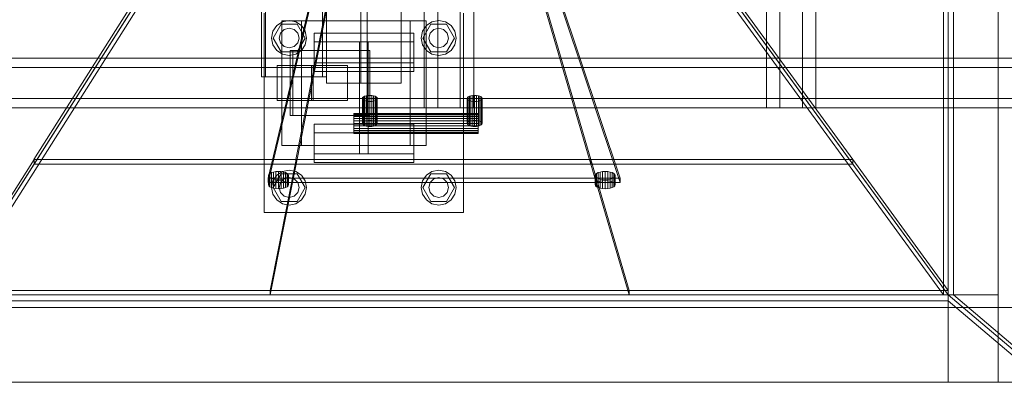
# Model space of a CAD drawing. Header units: millimetres. Extents: x -4738 to 65662, y -68080 to 6847.
# Tile 438 of 656: x 1729 to 2519, y -18672 to -18379. Entities that reach past the tile are written whole.
import ezdxf

# ---------------------------------------------------------------- set-up
doc = ezdxf.new("R2010")
doc.units = ezdxf.units.MM
for name, color, linetype, lineweight in [('superior_C01', 7, 'Continuous', 0), ('superior_tolva', 7, 'Continuous', 0), ('superior_tolva-C01', 7, 'Continuous', 0)]:
    doc.layers.add(name, color=color, linetype=linetype, lineweight=lineweight)

msp = doc.modelspace()

# ---------------------------------------------------------------- linework, layer by layer
at = {"layer": 'superior_C01'}
for p, q in [((2053.856, -17550), (2053.856, -18450)), ((2064.641, -18450), (2064.641, -17550)), ((2082.745, -18450), (2082.745, -17550)), ((2093.53, -17550), (2093.53, -18450)), ((2328.302, -17550), (2328.302, -18450)), ((2339.087, -18450), (2339.087, -17550)), ((2357.191, -18450), (2357.191, -17550)), ((2367.976, -17550), (2367.976, -18450)), ((1923.146, -17575), (1923.146, -18425)), ((1926.382, -18425), (1926.382, -17575)), ((1972.065, -18425), (1972.065, -17575)), ((1975.301, -17575), (1975.301, -18425)), ((1975.375, -17570), (1975.375, -18430)), ((2002.875, -17570), (2002.875, -18430)), ((2007.875, -18430), (2007.875, -17570)), ((2035.375, -18430), (2035.375, -17570)), ((1925.375, -18533.889), (1925.375, -18373.889)), ((2085.375, -18373.889), (2085.375, -18533.889)), ((1932.575, -18393.889), (1938.975, -18382.804)), ((1935.475, -18383.99), (1940.017, -18380.955)), ((1938.975, -18382.804), (1951.775, -18382.804)), ((1939.517, -18480), (1939.517, -18380)), ((1939.517, -18380), (2042.457, -18380)), ((1940.017, -18380.955), (1945.375, -18379.889)), ((1945.375, -18379.889), (1950.732, -18380.955)), ((1950.732, -18380.955), (1955.274, -18383.99)), ((1951.775, -18382.804), (1958.175, -18393.889)), ((1955.375, -18480), (1955.375, -18380)), ((1955.375, -18380), (2055.375, -18380)), ((2042.457, -18380), (2042.457, -18480)), ((2052.575, -18393.889), (2058.975, -18382.804)), ((2055.375, -18380), (2055.375, -18480)), ((2055.475, -18383.99), (2060.017, -18380.955)), ((2058.975, -18382.804), (2071.775, -18382.804)), ((2060.017, -18380.955), (2065.375, -18379.889)), ((2065.375, -18379.889), (2070.732, -18380.955)), ((2070.732, -18380.955), (2075.274, -18383.99)), ((2071.775, -18382.804), (2078.175, -18393.889)), ((1931.375, -18393.889), (1932.44, -18388.531)), ((1932.44, -18388.531), (1935.475, -18383.99)), ((1937.375, -18393.889), (1938.447, -18389.889)), ((1938.447, -18389.889), (1941.375, -18386.961)), ((1941.375, -18386.961), (1945.375, -18385.889)), ((1945.375, -18385.889), (1949.375, -18386.961)), ((1949.375, -18386.961), (1952.303, -18389.889)), ((1952.303, -18389.889), (1953.375, -18393.889)), ((1955.274, -18383.99), (1958.309, -18388.531)), ((1958.309, -18388.531), (1959.375, -18393.889)), ((2045.375, -18390), (1965.375, -18390)), ((1965.375, -18390), (1965.375, -18397)), ((1965.375, -18413.889), (1965.375, -18390)), ((2045.375, -18397), (2045.375, -18390)), ((2045.375, -18390), (2045.375, -18413.889)), ((2051.375, -18393.889), (2052.44, -18388.531)), ((2052.44, -18388.531), (2055.475, -18383.99)), ((2057.375, -18393.889), (2058.447, -18389.889)), ((2058.447, -18389.889), (2061.375, -18386.961)), ((2061.375, -18386.961), (2065.375, -18385.889)), ((2065.375, -18385.889), (2069.375, -18386.961)), ((2069.375, -18386.961), (2072.303, -18389.889)), ((2072.303, -18389.889), (2073.375, -18393.889)), ((2075.274, -18383.99), (2078.309, -18388.531)), ((2078.309, -18388.531), (2079.375, -18393.889)), ((1932.44, -18399.247), (1931.375, -18393.889)), ((1938.975, -18404.974), (1932.575, -18393.889)), ((1938.447, -18397.889), (1937.375, -18393.889)), ((1941.375, -18400.817), (1938.447, -18397.889)), ((1952.303, -18397.889), (1949.375, -18400.817)), ((1958.175, -18393.889), (1951.775, -18404.974)), ((1953.375, -18393.889), (1952.303, -18397.889)), ((1959.375, -18393.889), (1958.309, -18399.247)), ((1965.375, -18397), (2045.375, -18397)), ((1965.375, -18397), (1965.375, -18420.889)), ((2008.875, -18397), (2001.875, -18397)), ((2001.875, -18397), (2001.875, -18463)), ((2001.875, -18420.889), (2001.875, -18397)), ((2008.875, -18463), (2008.875, -18397)), ((2008.875, -18397), (2008.875, -18420.889)), ((2045.375, -18420.889), (2045.375, -18397)), ((2052.44, -18399.247), (2051.375, -18393.889)), ((2058.975, -18404.974), (2052.575, -18393.889)), ((2058.447, -18397.889), (2057.375, -18393.889)), ((2061.375, -18400.817), (2058.447, -18397.889)), ((2072.303, -18397.889), (2069.375, -18400.817)), ((2078.175, -18393.889), (2071.775, -18404.974)), ((2073.375, -18393.889), (2072.303, -18397.889)), ((2079.375, -18393.889), (2078.309, -18399.247)), ((1935.475, -18403.789), (1932.44, -18399.247)), ((1940.017, -18406.823), (1935.475, -18403.789)), ((1951.775, -18404.974), (1938.975, -18404.974)), ((1945.375, -18401.889), (1941.375, -18400.817)), ((1949.375, -18400.817), (1945.375, -18401.889)), ((2007.96, -18404), (1946.33, -18404)), ((1946.33, -18404), (1946.33, -18456)), ((1948.487, -18404), (1946.33, -18404)), ((1948.487, -18456), (1948.487, -18404)), ((1948.487, -18404), (2010.117, -18404)), ((1955.274, -18403.789), (1950.732, -18406.823)), ((1958.309, -18399.247), (1955.274, -18403.789)), ((2007.96, -18456), (2007.96, -18404)), ((2007.96, -18404), (2010.117, -18404)), ((2010.117, -18404), (2010.117, -18456)), ((2055.475, -18403.789), (2052.44, -18399.247)), ((2060.017, -18406.823), (2055.475, -18403.789)), ((2071.775, -18404.974), (2058.975, -18404.974)), ((2065.375, -18401.889), (2061.375, -18400.817)), ((2069.375, -18400.817), (2065.375, -18401.889)), ((2075.274, -18403.789), (2070.732, -18406.823)), ((2078.309, -18399.247), (2075.274, -18403.789)), ((2594.793, -18410), (1439.231, -18410)), ((1450.016, -18410), (2605.578, -18410)), ((2674.184, -18410), (1484.651, -18410)), ((1493.03, -18410), (2682.563, -18410)), ((1945.375, -18407.889), (1940.017, -18406.823)), ((1950.732, -18406.823), (1945.375, -18407.889)), ((1965.375, -18420.889), (1965.375, -18413.889)), ((1965.375, -18413.889), (2045.375, -18413.889)), ((2045.375, -18413.889), (2045.375, -18420.889)), ((2065.375, -18407.889), (2060.017, -18406.823)), ((2070.732, -18406.823), (2065.375, -18407.889)), ((2594.223, -18417.5), (1482.878, -18417.5)), ((1494.804, -18417.5), (2606.148, -18417.5)), ((1964.746, -18416), (1935.857, -18416)), ((1935.857, -18416), (1935.857, -18444)), ((1963.24, -18416), (1935.857, -18416)), ((1963.24, -18444), (1963.24, -18416)), ((1963.24, -18416), (1992.129, -18416)), ((1964.746, -18444), (1964.746, -18416)), ((1964.746, -18416), (1992.129, -18416)), ((2045.375, -18420.889), (1965.375, -18420.889)), ((1992.129, -18416), (1992.129, -18444)), ((2001.875, -18486.889), (2001.875, -18420.889)), ((2001.875, -18420.889), (2008.875, -18420.889)), ((2008.875, -18420.889), (2008.875, -18486.889)), ((1923.146, -18425), (1972.065, -18425)), ((1923.146, -18425), (1926.382, -18425)), ((1975.301, -18425), (1926.382, -18425)), ((1975.301, -18425), (1972.065, -18425)), ((2035.375, -18430), (1975.375, -18430)), ((2007.875, -18430), (2002.875, -18430)), ((1482.878, -18442.5), (2594.223, -18442.5)), ((1494.804, -18442.5), (2606.148, -18442.5)), ((1935.857, -18444), (1964.746, -18444)), ((1935.857, -18444), (1963.24, -18444)), ((1992.129, -18444), (1963.24, -18444)), ((1992.129, -18444), (1964.746, -18444)), ((1439.231, -18450), (2594.793, -18450)), ((1450.016, -18450), (2605.578, -18450)), ((1484.651, -18450), (2674.184, -18450)), ((1493.03, -18450), (2682.563, -18450)), ((2053.856, -18450), (2082.745, -18450)), ((2053.856, -18450), (2064.641, -18450)), ((2093.53, -18450), (2064.641, -18450)), ((2093.53, -18450), (2082.745, -18450)), ((2328.302, -18450), (2357.191, -18450)), ((2328.302, -18450), (2339.087, -18450)), ((2367.976, -18450), (2339.087, -18450)), ((2367.976, -18450), (2357.191, -18450)), ((1946.33, -18456), (2007.96, -18456)), ((1946.33, -18456), (1948.487, -18456)), ((2010.117, -18456), (1948.487, -18456)), ((2010.117, -18456), (2007.96, -18456)), ((2045.375, -18463), (1965.375, -18463)), ((1965.375, -18463), (1965.375, -18470)), ((1965.375, -18486.889), (1965.375, -18463)), ((1965.375, -18470), (2045.375, -18470)), ((1965.375, -18470), (1965.375, -18493.889)), ((2001.875, -18463), (2008.875, -18463)), ((2001.875, -18463), (2001.875, -18486.889)), ((2008.875, -18486.889), (2008.875, -18463)), ((2045.375, -18470), (2045.375, -18463)), ((2045.375, -18463), (2045.375, -18486.889)), ((2045.375, -18493.889), (2045.375, -18470)), ((2042.457, -18480), (1939.517, -18480)), ((2055.375, -18480), (1955.375, -18480)), ((1965.375, -18493.889), (1965.375, -18486.889)), ((1965.375, -18486.889), (2045.375, -18486.889)), ((2008.875, -18486.889), (2001.875, -18486.889)), ((2045.375, -18486.889), (2045.375, -18493.889)), ((1935.475, -18503.99), (1940.017, -18500.955)), ((1940.017, -18500.955), (1945.375, -18499.889)), ((1945.375, -18499.889), (1950.732, -18500.955)), ((1950.732, -18500.955), (1955.274, -18503.99)), ((2045.375, -18493.889), (1965.375, -18493.889)), ((2055.475, -18503.99), (2060.017, -18500.955)), ((2060.017, -18500.955), (2065.375, -18499.889)), ((2065.375, -18499.889), (2070.732, -18500.955)), ((2070.732, -18500.955), (2075.274, -18503.99)), ((1931.375, -18513.889), (1932.44, -18508.531)), ((1932.44, -18508.531), (1935.475, -18503.99)), ((1932.575, -18513.889), (1938.975, -18502.804)), ((1938.447, -18509.889), (1941.375, -18506.961)), ((1938.975, -18502.804), (1951.775, -18502.804)), ((1941.375, -18506.961), (1945.375, -18505.889)), ((1945.375, -18505.889), (1949.375, -18506.961)), ((1949.375, -18506.961), (1952.303, -18509.889)), ((1951.775, -18502.804), (1958.175, -18513.889)), ((1955.274, -18503.99), (1958.309, -18508.531)), ((1958.309, -18508.531), (1959.375, -18513.889)), ((2051.375, -18513.889), (2052.44, -18508.531)), ((2052.44, -18508.531), (2055.475, -18503.99)), ((2052.575, -18513.889), (2058.975, -18502.804)), ((2058.447, -18509.889), (2061.375, -18506.961)), ((2058.975, -18502.804), (2071.775, -18502.804)), ((2061.375, -18506.961), (2065.375, -18505.889)), ((2065.375, -18505.889), (2069.375, -18506.961)), ((2069.375, -18506.961), (2072.303, -18509.889)), ((2071.775, -18502.804), (2078.175, -18513.889)), ((2075.274, -18503.99), (2078.309, -18508.531)), ((2078.309, -18508.531), (2079.375, -18513.889)), ((1932.44, -18519.247), (1931.375, -18513.889)), ((1938.975, -18524.974), (1932.575, -18513.889)), ((1937.375, -18513.889), (1938.447, -18509.889)), ((1938.447, -18517.889), (1937.375, -18513.889)), ((1958.175, -18513.889), (1951.775, -18524.974)), ((1952.303, -18509.889), (1953.375, -18513.889)), ((1953.375, -18513.889), (1952.303, -18517.889)), ((1959.375, -18513.889), (1958.309, -18519.247)), ((2052.44, -18519.247), (2051.375, -18513.889)), ((2058.975, -18524.974), (2052.575, -18513.889)), ((2057.375, -18513.889), (2058.447, -18509.889)), ((2058.447, -18517.889), (2057.375, -18513.889)), ((2078.175, -18513.889), (2071.775, -18524.974)), ((2072.303, -18509.889), (2073.375, -18513.889)), ((2073.375, -18513.889), (2072.303, -18517.889)), ((2079.375, -18513.889), (2078.309, -18519.247)), ((1935.475, -18523.789), (1932.44, -18519.247)), ((1940.017, -18526.823), (1935.475, -18523.789)), ((1941.375, -18520.817), (1938.447, -18517.889)), ((1951.775, -18524.974), (1938.975, -18524.974)), ((1945.375, -18521.889), (1941.375, -18520.817)), ((1949.375, -18520.817), (1945.375, -18521.889)), ((1952.303, -18517.889), (1949.375, -18520.817)), ((1955.274, -18523.789), (1950.732, -18526.823)), ((1958.309, -18519.247), (1955.274, -18523.789)), ((2055.475, -18523.789), (2052.44, -18519.247)), ((2060.017, -18526.823), (2055.475, -18523.789)), ((2061.375, -18520.817), (2058.447, -18517.889)), ((2071.775, -18524.974), (2058.975, -18524.974)), ((2065.375, -18521.889), (2061.375, -18520.817)), ((2069.375, -18520.817), (2065.375, -18521.889)), ((2072.303, -18517.889), (2069.375, -18520.817)), ((2075.274, -18523.789), (2070.732, -18526.823)), ((2078.309, -18519.247), (2075.274, -18523.789)), ((1945.375, -18527.889), (1940.017, -18526.823)), ((1950.732, -18526.823), (1945.375, -18527.889)), ((2065.375, -18527.889), (2060.017, -18526.823)), ((2070.732, -18526.823), (2065.375, -18527.889)), ((2085.375, -18533.889), (1925.375, -18533.889))]:
    msp.add_line(p, q, dxfattribs=at)
at = {"layer": 'superior_tolva'}
for p, q in [((2474.2, -18670), (2474.2, -17330)), ((2514.2, -17330), (2514.2, -18670)), ((2474.2, -17400), (2474.2, -18600)), ((2478.335, -18600), (2478.335, -17400)), ((1634.2, -18600), (2514.2, -18600)), ((2474.2, -18600), (1674.2, -18600)), ((2474.2, -18600), (3799.2, -19725)), ((2478.335, -18600), (2474.2, -18600)), ((2474.2, -18600), (2474.2, -18604.636)), ((3803.335, -19725), (2478.335, -18600)), ((2514.2, -18600), (2514.2, -18670)), ((1634.2, -18610), (3614.2, -18610)), ((1674.2, -18604.636), (2474.2, -18604.636)), ((2474.2, -18604.636), (3799.2, -19729.636)), ((1634.2, -18670), (3614.2, -18670)), ((2514.2, -18670), (1634.2, -18670)), ((2514.2, -18670), (2474.2, -18670))]:
    msp.add_line(p, q, dxfattribs=at)
at = {"layer": 'superior_tolva-C01'}
for p, q in [((2470.446, -18600), (2470.446, -17400)), ((2474.2, -17400), (2474.2, -18600)), ((1911.751, -18225), (1674.2, -18600)), ((1678.043, -18600), (1915.594, -18225)), ((2197.026, -18225), (2470.446, -18600)), ((2474.2, -18600), (2200.779, -18225)), ((1928.542, -18506.25), (1964.29, -18356.25)), ((2160.795, -18356.25), (2210.89, -18506.25)), ((1821.425, -18363.854), (1740.658, -18491.354)), ((1964.29, -18359.89), (1928.542, -18509.89)), ((1950.875, -18491.354), (1976.049, -18363.854)), ((2149.996, -18363.909), (2187.365, -18491.409)), ((2210.89, -18509.89), (2160.795, -18359.89)), ((2397.582, -18491.409), (2304.619, -18363.909)), ((1740.714, -18495), (1821.482, -18367.5)), ((1976.105, -18367.5), (1950.931, -18495)), ((2187.425, -18495), (2150.056, -18367.5)), ((2304.679, -18367.5), (2397.642, -18495)), ((2004.335, -18441.747), (2004.13, -18442.39)), ((2004.13, -18442.39), (2004.335, -18443.034)), ((2004.13, -18462.412), (2004.13, -18442.39)), ((2004.934, -18441.147), (2004.335, -18441.747)), ((2004.335, -18441.747), (2004.335, -18461.768)), ((2004.335, -18443.034), (2004.934, -18443.634)), ((2004.335, -18443.034), (2004.335, -18463.055)), ((2005.888, -18440.632), (2004.934, -18441.147)), ((2004.934, -18441.147), (2004.934, -18461.168)), ((2004.934, -18443.634), (2005.888, -18444.149)), ((2004.934, -18443.634), (2004.934, -18463.655)), ((2007.13, -18440.237), (2005.888, -18440.632)), ((2005.888, -18440.632), (2005.888, -18460.653)), ((2005.888, -18444.149), (2007.13, -18444.544)), ((2005.888, -18444.149), (2005.888, -18464.17)), ((2008.577, -18439.988), (2007.13, -18440.237)), ((2007.13, -18440.237), (2007.13, -18460.258)), ((2007.13, -18444.544), (2008.577, -18444.792)), ((2007.13, -18444.544), (2007.13, -18464.565)), ((2010.13, -18439.903), (2008.577, -18439.988)), ((2008.577, -18439.988), (2008.577, -18460.009)), ((2008.577, -18444.792), (2010.13, -18444.877)), ((2008.577, -18444.792), (2008.577, -18464.814)), ((2011.683, -18439.988), (2010.13, -18439.903)), ((2010.13, -18439.903), (2010.13, -18459.925)), ((2010.13, -18444.877), (2011.683, -18444.792)), ((2010.13, -18444.877), (2010.13, -18464.898)), ((2013.13, -18440.237), (2011.683, -18439.988)), ((2011.683, -18439.988), (2011.683, -18460.009)), ((2011.683, -18444.792), (2013.13, -18444.544)), ((2011.683, -18444.792), (2011.683, -18464.814)), ((2014.373, -18440.632), (2013.13, -18440.237)), ((2013.13, -18440.237), (2013.13, -18460.258)), ((2013.13, -18444.544), (2014.373, -18444.149)), ((2013.13, -18444.544), (2013.13, -18464.565)), ((2015.327, -18441.147), (2014.373, -18440.632)), ((2014.373, -18440.632), (2014.373, -18460.653)), ((2014.373, -18444.149), (2015.327, -18443.634)), ((2014.373, -18444.149), (2014.373, -18464.17)), ((2015.926, -18441.747), (2015.327, -18441.147)), ((2015.327, -18441.147), (2015.327, -18461.168)), ((2015.327, -18443.634), (2015.926, -18443.034)), ((2015.327, -18443.634), (2015.327, -18463.655)), ((2016.13, -18442.39), (2015.926, -18441.747)), ((2015.926, -18441.747), (2015.926, -18461.768)), ((2015.926, -18443.034), (2016.13, -18442.39)), ((2015.926, -18443.034), (2015.926, -18463.055)), ((2016.13, -18442.39), (2016.13, -18462.412)), ((2088.436, -18441.747), (2088.231, -18442.39)), ((2088.231, -18442.39), (2088.436, -18443.034)), ((2088.231, -18462.412), (2088.231, -18442.39)), ((2089.035, -18441.147), (2088.436, -18441.747)), ((2088.436, -18441.747), (2088.436, -18461.768)), ((2088.436, -18443.034), (2089.035, -18443.634)), ((2088.436, -18443.034), (2088.436, -18463.055)), ((2089.989, -18440.632), (2089.035, -18441.147)), ((2089.035, -18441.147), (2089.035, -18461.168)), ((2089.035, -18443.634), (2089.989, -18444.149)), ((2089.035, -18443.634), (2089.035, -18463.655)), ((2091.231, -18440.237), (2089.989, -18440.632)), ((2089.989, -18440.632), (2089.989, -18460.653)), ((2089.989, -18444.149), (2091.231, -18444.544)), ((2089.989, -18444.149), (2089.989, -18464.17)), ((2092.678, -18439.988), (2091.231, -18440.237)), ((2091.231, -18440.237), (2091.231, -18460.258)), ((2091.231, -18444.544), (2092.678, -18444.792)), ((2091.231, -18444.544), (2091.231, -18464.565)), ((2094.231, -18439.903), (2092.678, -18439.988)), ((2092.678, -18439.988), (2092.678, -18460.009)), ((2092.678, -18444.792), (2094.231, -18444.877)), ((2092.678, -18444.792), (2092.678, -18464.814)), ((2095.784, -18439.988), (2094.231, -18439.903)), ((2094.231, -18439.903), (2094.231, -18459.925)), ((2094.231, -18444.877), (2095.784, -18444.792)), ((2094.231, -18444.877), (2094.231, -18464.898)), ((2097.231, -18440.237), (2095.784, -18439.988)), ((2095.784, -18439.988), (2095.784, -18460.009)), ((2095.784, -18444.792), (2097.231, -18444.544)), ((2095.784, -18444.792), (2095.784, -18464.814)), ((2098.474, -18440.632), (2097.231, -18440.237)), ((2097.231, -18440.237), (2097.231, -18460.258)), ((2097.231, -18444.544), (2098.474, -18444.149)), ((2097.231, -18444.544), (2097.231, -18464.565)), ((2099.427, -18441.147), (2098.474, -18440.632)), ((2098.474, -18440.632), (2098.474, -18460.653)), ((2098.474, -18444.149), (2099.427, -18443.634)), ((2098.474, -18444.149), (2098.474, -18464.17)), ((2100.027, -18441.747), (2099.427, -18441.147)), ((2099.427, -18441.147), (2099.427, -18461.168)), ((2099.427, -18443.634), (2100.027, -18443.034)), ((2099.427, -18443.634), (2099.427, -18463.655)), ((2100.231, -18442.39), (2100.027, -18441.747)), ((2100.027, -18441.747), (2100.027, -18461.768)), ((2100.027, -18443.034), (2100.231, -18442.39)), ((2100.027, -18443.034), (2100.027, -18463.055)), ((2100.231, -18442.39), (2100.231, -18462.412)), ((1997.173, -18454.684), (1997.173, -18454.412)), ((1997.173, -18454.412), (2097.173, -18454.412)), ((1997.173, -18455.483), (1997.173, -18454.684)), ((1997.173, -18454.684), (2097.173, -18454.684)), ((1997.173, -18456.755), (1997.173, -18455.483)), ((1997.173, -18455.483), (2097.173, -18455.483)), ((1997.173, -18458.412), (1997.173, -18456.755)), ((1997.173, -18456.755), (2097.173, -18456.755)), ((1997.173, -18460.341), (1997.173, -18458.412)), ((1997.173, -18458.412), (2097.173, -18458.412)), ((1997.173, -18462.412), (1997.173, -18460.341)), ((1997.173, -18460.341), (2097.173, -18460.341)), ((2004.13, -18462.412), (2004.335, -18461.768)), ((2004.335, -18461.768), (2004.934, -18461.168)), ((2004.934, -18461.168), (2005.888, -18460.653)), ((2005.888, -18460.653), (2007.13, -18460.258)), ((2007.13, -18460.258), (2008.577, -18460.009)), ((2008.577, -18460.009), (2010.13, -18459.925)), ((2010.13, -18459.925), (2011.683, -18460.009)), ((2011.683, -18460.009), (2013.13, -18460.258)), ((2013.13, -18460.258), (2014.373, -18460.653)), ((2014.373, -18460.653), (2015.327, -18461.168)), ((2015.327, -18461.168), (2015.926, -18461.768)), ((2015.926, -18461.768), (2016.13, -18462.412)), ((2088.231, -18462.412), (2088.436, -18461.768)), ((2088.436, -18461.768), (2089.035, -18461.168)), ((2089.035, -18461.168), (2089.989, -18460.653)), ((2089.989, -18460.653), (2091.231, -18460.258)), ((2091.231, -18460.258), (2092.678, -18460.009)), ((2092.678, -18460.009), (2094.231, -18459.925)), ((2094.231, -18459.925), (2095.784, -18460.009)), ((2095.784, -18460.009), (2097.231, -18460.258)), ((2097.173, -18454.684), (2097.173, -18454.412)), ((2097.173, -18455.483), (2097.173, -18454.684)), ((2097.173, -18456.755), (2097.173, -18455.483)), ((2097.173, -18458.412), (2097.173, -18456.755)), ((2097.173, -18460.341), (2097.173, -18458.412)), ((2097.173, -18462.412), (2097.173, -18460.341)), ((2097.231, -18460.258), (2098.474, -18460.653)), ((2098.474, -18460.653), (2099.427, -18461.168)), ((2099.427, -18461.168), (2100.027, -18461.768)), ((2100.027, -18461.768), (2100.231, -18462.412)), ((1997.173, -18464.482), (1997.173, -18462.412)), ((1997.173, -18462.412), (2097.173, -18462.412)), ((1997.173, -18466.412), (1997.173, -18464.482)), ((1997.173, -18464.482), (2097.173, -18464.482)), ((1997.173, -18468.068), (1997.173, -18466.412)), ((1997.173, -18466.412), (2097.173, -18466.412)), ((1997.173, -18469.34), (1997.173, -18468.068)), ((1997.173, -18468.068), (2097.173, -18468.068)), ((1997.173, -18470.139), (1997.173, -18469.34)), ((1997.173, -18469.34), (2097.173, -18469.34)), ((2004.335, -18463.055), (2004.13, -18462.412)), ((2004.934, -18463.655), (2004.335, -18463.055)), ((2005.888, -18464.17), (2004.934, -18463.655)), ((2007.13, -18464.565), (2005.888, -18464.17)), ((2008.577, -18464.814), (2007.13, -18464.565)), ((2010.13, -18464.898), (2008.577, -18464.814)), ((2011.683, -18464.814), (2010.13, -18464.898)), ((2013.13, -18464.565), (2011.683, -18464.814)), ((2014.373, -18464.17), (2013.13, -18464.565)), ((2015.327, -18463.655), (2014.373, -18464.17)), ((2015.926, -18463.055), (2015.327, -18463.655)), ((2016.13, -18462.412), (2015.926, -18463.055)), ((2088.436, -18463.055), (2088.231, -18462.412)), ((2089.035, -18463.655), (2088.436, -18463.055)), ((2089.989, -18464.17), (2089.035, -18463.655)), ((2091.231, -18464.565), (2089.989, -18464.17)), ((2092.678, -18464.814), (2091.231, -18464.565)), ((2094.231, -18464.898), (2092.678, -18464.814)), ((2095.784, -18464.814), (2094.231, -18464.898)), ((2097.231, -18464.565), (2095.784, -18464.814)), ((2097.173, -18464.482), (2097.173, -18462.412)), ((2097.173, -18466.412), (2097.173, -18464.482)), ((2097.173, -18468.068), (2097.173, -18466.412)), ((2097.173, -18469.34), (2097.173, -18468.068)), ((2097.173, -18470.139), (2097.173, -18469.34)), ((2098.474, -18464.17), (2097.231, -18464.565)), ((2099.427, -18463.655), (2098.474, -18464.17)), ((2100.027, -18463.055), (2099.427, -18463.655)), ((2100.231, -18462.412), (2100.027, -18463.055)), ((1997.173, -18470.139), (1997.173, -18470.412)), ((1997.173, -18470.139), (2097.173, -18470.139)), ((2097.173, -18470.412), (1997.173, -18470.412)), ((2097.173, -18470.412), (2097.173, -18470.139)), ((1740.714, -18491.36), (1674.2, -18596.36)), ((1740.658, -18491.354), (1950.875, -18491.354)), ((1740.658, -18491.354), (1740.714, -18495)), ((1950.931, -18491.36), (1740.714, -18491.36)), ((1740.714, -18495), (1740.714, -18491.36)), ((1930.2, -18596.36), (1950.931, -18491.36)), ((1950.931, -18491.38), (1930.2, -18596.38)), ((1950.931, -18495), (1950.875, -18491.354)), ((1950.931, -18495), (1950.931, -18491.36)), ((2187.425, -18491.38), (1950.931, -18491.38)), ((1950.931, -18495), (1950.931, -18491.38)), ((2187.365, -18491.409), (2397.582, -18491.409)), ((2187.365, -18491.409), (2187.425, -18495)), ((2218.2, -18596.38), (2187.425, -18491.38)), ((2187.425, -18495), (2187.425, -18491.38)), ((2397.642, -18491.405), (2187.425, -18491.405)), ((2187.425, -18491.405), (2218.2, -18596.405)), ((2187.425, -18495), (2187.425, -18491.405)), ((2397.642, -18495), (2397.582, -18491.409)), ((2474.2, -18596.405), (2397.642, -18491.405)), ((2397.642, -18495), (2397.642, -18491.405)), ((1674.2, -18600), (1740.714, -18495)), ((1740.714, -18495), (1950.931, -18495)), ((1950.931, -18495), (1930.2, -18600)), ((1932.901, -18501.394), (1931.244, -18501.921)), ((1934.83, -18501.062), (1932.901, -18501.394)), ((1932.901, -18501.394), (1932.901, -18508.674)), ((1936.901, -18500.949), (1934.83, -18501.062)), ((1934.83, -18501.062), (1934.83, -18508.343)), ((1938.971, -18501.062), (1936.901, -18500.949)), ((1936.901, -18500.949), (1936.901, -18508.23)), ((1940.901, -18501.394), (1938.971, -18501.062)), ((1938.971, -18501.062), (1938.971, -18508.343)), ((1942.558, -18501.921), (1940.901, -18501.394)), ((1940.901, -18501.394), (1940.901, -18508.674)), ((1950.931, -18495), (2187.425, -18495)), ((2187.425, -18495), (2218.2, -18600)), ((2187.425, -18495), (2397.642, -18495)), ((2194.928, -18501.394), (2193.271, -18501.921)), ((2196.857, -18501.062), (2194.928, -18501.394)), ((2194.928, -18501.394), (2194.928, -18508.674)), ((2198.928, -18500.949), (2196.857, -18501.062)), ((2196.857, -18501.062), (2196.857, -18508.343)), ((2200.998, -18501.062), (2198.928, -18500.949)), ((2198.928, -18500.949), (2198.928, -18508.23)), ((2202.928, -18501.394), (2200.998, -18501.062)), ((2200.998, -18501.062), (2200.998, -18508.343)), ((2204.585, -18501.921), (2202.928, -18501.394)), ((2202.928, -18501.394), (2202.928, -18508.674)), ((2397.642, -18495), (2474.2, -18600)), ((2210.89, -18506.25), (1928.542, -18506.25)), ((1928.542, -18509.89), (1928.542, -18506.25)), ((1929.173, -18503.407), (1928.901, -18504.265)), ((1928.901, -18504.265), (1929.173, -18505.123)), ((1928.901, -18511.546), (1928.901, -18504.265)), ((1929.973, -18502.607), (1929.173, -18503.407)), ((1929.173, -18503.407), (1929.173, -18510.688)), ((1929.173, -18505.123), (1929.973, -18505.923)), ((1929.173, -18505.123), (1929.173, -18512.404)), ((1931.244, -18501.921), (1929.973, -18502.607)), ((1929.973, -18502.607), (1929.973, -18509.888)), ((1929.973, -18505.923), (1931.244, -18506.61)), ((1929.973, -18505.923), (1929.973, -18513.204)), ((1929.973, -18509.888), (1931.244, -18509.201)), ((1931.244, -18501.921), (1931.244, -18509.201)), ((1931.244, -18506.61), (1932.901, -18507.137)), ((1931.244, -18506.61), (1931.244, -18513.89)), ((1931.244, -18509.201), (1932.901, -18508.674)), ((1932.901, -18507.137), (1934.83, -18507.468)), ((1932.901, -18507.137), (1932.901, -18514.417)), ((1932.901, -18508.674), (1934.83, -18508.343)), ((1934.83, -18507.468), (1936.901, -18507.581)), ((1934.83, -18507.468), (1934.83, -18514.749)), ((1934.83, -18508.343), (1936.901, -18508.23)), ((1936.901, -18507.581), (1938.971, -18507.468)), ((1936.901, -18507.581), (1936.901, -18514.862)), ((1936.901, -18508.23), (1938.971, -18508.343)), ((1938.971, -18507.468), (1940.901, -18507.137)), ((1938.971, -18507.468), (1938.971, -18514.749)), ((1938.971, -18508.343), (1940.901, -18508.674)), ((1940.901, -18507.137), (1942.558, -18506.61)), ((1940.901, -18507.137), (1940.901, -18514.417)), ((1940.901, -18508.674), (1942.558, -18509.201)), ((1943.829, -18502.607), (1942.558, -18501.921)), ((1942.558, -18501.921), (1942.558, -18509.201)), ((1942.558, -18506.61), (1943.829, -18505.923)), ((1942.558, -18506.61), (1942.558, -18513.89)), ((1942.558, -18509.201), (1943.829, -18509.888)), ((1944.628, -18503.407), (1943.829, -18502.607)), ((1943.829, -18502.607), (1943.829, -18509.888)), ((1943.829, -18505.923), (1944.628, -18505.123)), ((1943.829, -18505.923), (1943.829, -18513.204)), ((1944.901, -18504.265), (1944.628, -18503.407)), ((1944.628, -18503.407), (1944.628, -18510.688)), ((1944.628, -18505.123), (1944.901, -18504.265)), ((1944.628, -18505.123), (1944.628, -18512.404)), ((1944.901, -18504.265), (1944.901, -18511.546)), ((2191.2, -18503.407), (2190.928, -18504.265)), ((2190.928, -18504.265), (2191.2, -18505.123)), ((2190.928, -18511.546), (2190.928, -18504.265)), ((2192, -18502.607), (2191.2, -18503.407)), ((2191.2, -18503.407), (2191.2, -18510.688)), ((2191.2, -18505.123), (2192, -18505.923)), ((2191.2, -18505.123), (2191.2, -18512.404)), ((2193.271, -18501.921), (2192, -18502.607)), ((2192, -18502.607), (2192, -18509.888)), ((2192, -18505.923), (2193.271, -18506.61)), ((2192, -18505.923), (2192, -18513.204)), ((2192, -18509.888), (2193.271, -18509.201)), ((2193.271, -18501.921), (2193.271, -18509.201)), ((2193.271, -18506.61), (2194.928, -18507.137)), ((2193.271, -18506.61), (2193.271, -18513.89)), ((2193.271, -18509.201), (2194.928, -18508.674)), ((2194.928, -18507.137), (2196.857, -18507.468)), ((2194.928, -18507.137), (2194.928, -18514.417)), ((2194.928, -18508.674), (2196.857, -18508.343)), ((2196.857, -18507.468), (2198.928, -18507.581)), ((2196.857, -18507.468), (2196.857, -18514.749)), ((2196.857, -18508.343), (2198.928, -18508.23)), ((2198.928, -18507.581), (2200.998, -18507.468)), ((2198.928, -18507.581), (2198.928, -18514.862)), ((2198.928, -18508.23), (2200.998, -18508.343)), ((2200.998, -18507.468), (2202.928, -18507.137)), ((2200.998, -18507.468), (2200.998, -18514.749)), ((2200.998, -18508.343), (2202.928, -18508.674)), ((2202.928, -18507.137), (2204.585, -18506.61)), ((2202.928, -18507.137), (2202.928, -18514.417)), ((2202.928, -18508.674), (2204.585, -18509.201)), ((2205.856, -18502.607), (2204.585, -18501.921)), ((2204.585, -18501.921), (2204.585, -18509.201)), ((2204.585, -18506.61), (2205.856, -18505.923)), ((2204.585, -18506.61), (2204.585, -18513.89)), ((2204.585, -18509.201), (2205.856, -18509.888)), ((2206.655, -18503.407), (2205.856, -18502.607)), ((2205.856, -18502.607), (2205.856, -18509.888)), ((2205.856, -18505.923), (2206.655, -18505.123)), ((2205.856, -18505.923), (2205.856, -18513.204)), ((2206.928, -18504.265), (2206.655, -18503.407)), ((2206.655, -18503.407), (2206.655, -18510.688)), ((2206.655, -18505.123), (2206.928, -18504.265)), ((2206.655, -18505.123), (2206.655, -18512.404)), ((2206.928, -18504.265), (2206.928, -18511.546)), ((2210.89, -18506.25), (2210.89, -18509.89)), ((1928.542, -18509.89), (2210.89, -18509.89)), ((1928.901, -18511.546), (1929.173, -18510.688)), ((1929.173, -18512.404), (1928.901, -18511.546)), ((1929.173, -18510.688), (1929.973, -18509.888)), ((1929.973, -18513.204), (1929.173, -18512.404)), ((1931.244, -18513.89), (1929.973, -18513.204)), ((1932.901, -18514.417), (1931.244, -18513.89)), ((1934.83, -18514.749), (1932.901, -18514.417)), ((1936.901, -18514.862), (1934.83, -18514.749)), ((1938.971, -18514.749), (1936.901, -18514.862)), ((1940.901, -18514.417), (1938.971, -18514.749)), ((1942.558, -18513.89), (1940.901, -18514.417)), ((1943.829, -18513.204), (1942.558, -18513.89)), ((1943.829, -18509.888), (1944.628, -18510.688)), ((1944.628, -18512.404), (1943.829, -18513.204)), ((1944.628, -18510.688), (1944.901, -18511.546)), ((1944.901, -18511.546), (1944.628, -18512.404)), ((2190.928, -18511.546), (2191.2, -18510.688)), ((2191.2, -18512.404), (2190.928, -18511.546)), ((2191.2, -18510.688), (2192, -18509.888)), ((2192, -18513.204), (2191.2, -18512.404)), ((2193.271, -18513.89), (2192, -18513.204)), ((2194.928, -18514.417), (2193.271, -18513.89)), ((2196.857, -18514.749), (2194.928, -18514.417)), ((2198.928, -18514.862), (2196.857, -18514.749)), ((2200.998, -18514.749), (2198.928, -18514.862)), ((2202.928, -18514.417), (2200.998, -18514.749)), ((2204.585, -18513.89), (2202.928, -18514.417)), ((2205.856, -18513.204), (2204.585, -18513.89)), ((2205.856, -18509.888), (2206.655, -18510.688)), ((2206.655, -18512.404), (2205.856, -18513.204)), ((2206.655, -18510.688), (2206.928, -18511.546)), ((2206.928, -18511.546), (2206.655, -18512.404)), ((1674.2, -18596.36), (1930.2, -18596.36)), ((1930.2, -18600), (1930.2, -18596.36)), ((1930.2, -18596.38), (2218.2, -18596.38)), ((1930.2, -18596.38), (1930.2, -18600)), ((2218.2, -18600), (2218.2, -18596.38)), ((2218.2, -18596.405), (2474.2, -18596.405)), ((2218.2, -18596.405), (2218.2, -18600)), ((2474.2, -18600), (2474.2, -18596.405)), ((1930.2, -18600), (1674.2, -18600)), ((2218.2, -18600), (1930.2, -18600)), ((2474.2, -18600), (2218.2, -18600)), ((2470.446, -18600), (2474.2, -18600))]:
    msp.add_line(p, q, dxfattribs=at)

doc.saveas('drawing.dxf')
